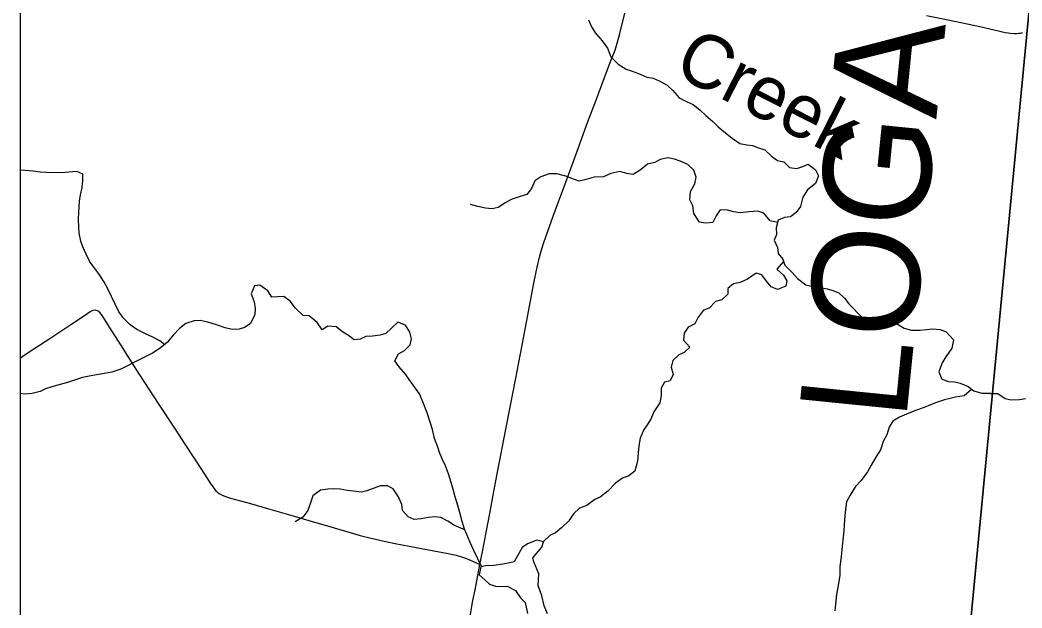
# Model space of a CAD drawing. Extents: x 0 to 34, y 0 to 22.
# Drawn here: x 2.1 to 2.983, y 16.551 to 17.069 of the extents above; entities that cross this region are included whole.
import ezdxf

# ---------------------------------------------------------------- set-up
doc = ezdxf.new("R2010")
doc.units = 0
for name, color, linetype in [('GM_X_Corporation', 7, 'Continuous'), ('GM_X_County_Road', 7, 'Continuous'), ('GM_X_County_Text', 7, 'Continuous'), ('GM_X_Minor_Lake', 7, 'Continuous'), ('GM_X_Minor_River', 7, 'Continuous'), ('GM_X_Minor_River_Text', 7, 'Continuous'), ('GM_X_Township_Road', 7, 'Continuous'), ('SH_Data', 7, 'Continuous')]:
    doc.layers.add(name, color=color, linetype=linetype)

msp = doc.modelspace()

# ---------------------------------------------------------------- linework, layer by layer
at = {"layer": 'GM_X_Corporation'}
for points in [[(2.84444, 15.57923), (2.89388, 16.10066), (2.90694, 16.23807), (2.9254, 16.40612), (2.98802, 17.06029), (3.03309, 17.51715), (3.06374, 17.81635), (3.09312, 18.12631), (3.11125, 18.30141), (3.1559, 18.76858), (3.1859, 19.03952), (3.22871, 19.50287), (3.24175, 19.64034), (3.25924, 19.82357), (3.29526, 20.15731), (3.35748, 20.79083), (3.36874, 20.9), (2.1, 20.9), (2.1, 14.1)], [(8.9, 20.9), (3.36874, 20.9), (3.35748, 20.79083), (3.29526, 20.15731), (3.25924, 19.82357), (3.24175, 19.64034), (3.22871, 19.50287), (3.1859, 19.03952), (3.1559, 18.76858), (3.11125, 18.30141), (3.09312, 18.12631), (3.06374, 17.81635), (3.03309, 17.51715), (2.98802, 17.06029), (2.9254, 16.40612), (2.90694, 16.23807), (2.89388, 16.10066), (2.84444, 15.57923)]]:
    msp.add_lwpolyline(points, dxfattribs=at)
msp.add_lwpolyline([(2.1, 18.2085), (2.1, 15.03648), (2.12001, 15.03535), (2.12058, 15.03531), (2.13937, 15.03437), (2.14359, 15.03416), (2.14799, 15.03391), (2.79096, 14.99744), (2.84444, 15.57923), (2.89388, 16.10066), (2.90694, 16.23807), (2.9254, 16.40612), (2.98802, 17.06029), (3.03309, 17.51715), (3.06374, 17.81635), (3.09312, 18.12631), (3.02521, 18.13347), (2.8083, 18.15094), (2.40932, 18.18308), (2.13113, 18.20548)], close=True, dxfattribs=at)
at = {"layer": 'GM_X_County_Road'}
for points in [[(2.49678, 16.54411), (2.49934, 16.55785), (2.50123, 16.56736), (2.50428, 16.58307), (2.5055, 16.58955), (2.50792, 16.60237), (2.5106, 16.61641), (2.51408, 16.6347), (2.51717, 16.65087), (2.5207, 16.66949), (2.52919, 16.71342), (2.53691, 16.75236), (2.54265, 16.78297), (2.55338, 16.83913), (2.55587, 16.85161), (2.55787, 16.86038), (2.55967, 16.86695), (2.56174, 16.87344), (2.57011, 16.89651), (2.58036, 16.92419), (2.58962, 16.94959), (2.60045, 16.97904), (2.60814, 16.99971), (2.61541, 17.01889), (2.62132, 17.03425), (2.62462, 17.04298), (2.62658, 17.0489), (2.62892, 17.05762), (2.64496, 17.12333)], [(2.89935, 17.07351), (2.91973, 17.06925), (2.94617, 17.06359), (2.96282, 17.05974), (2.96857, 17.0585), (2.9713, 17.05798), (2.97314, 17.05779), (2.9765, 17.05754), (2.97924, 17.05762), (2.98077, 17.05779), (2.98197, 17.05794), (2.98381, 17.05832)]]:
    msp.add_lwpolyline(points, dxfattribs=at)
at = {"layer": 'GM_X_Minor_Lake'}
for points in [[(2.56504, 16.54607), (2.56213, 16.55334), (2.56019, 16.56191), (2.55693, 16.57127), (2.55749, 16.58132), (2.55292, 16.59203), (2.55223, 16.59565), (2.56019, 16.60481), (2.56141, 16.60973), (2.55573, 16.61096), (2.54731, 16.60788), (2.54269, 16.60454)], [(2.54269, 16.60454), (2.53581, 16.59194)], [(2.53581, 16.59194), (2.53199, 16.59106), (2.5257, 16.59003), (2.51788, 16.58865), (2.51027, 16.58859), (2.50626, 16.58771), (2.5048, 16.58052), (2.50986, 16.57625), (2.51397, 16.5722), (2.52022, 16.57038), (2.52954, 16.5706), (2.5367, 16.56687), (2.54114, 16.56015), (2.54545, 16.55628), (2.54756, 16.54656)]]:
    msp.add_lwpolyline(points, dxfattribs=at)
at = {"layer": 'GM_X_Minor_River'}
for points in [[(2.60129, 17.06956), (2.60384, 17.06325), (2.60735, 17.05769), (2.61332, 17.05094), (2.61796, 17.04459), (2.62087, 17.03695), (2.62741, 17.03057), (2.63437, 17.02609), (2.64061, 17.02408), (2.64684, 17.02169), (2.65269, 17.01894), (2.65819, 17.01808), (2.66366, 17.01571), (2.67044, 17.01198), (2.67549, 17.00734), (2.68108, 17.00098), (2.68825, 16.99744), (2.69353, 16.99507), (2.69953, 16.99003), (2.70458, 16.98539), (2.71076, 16.97996), (2.71543, 16.97514), (2.72199, 16.9699), (2.72781, 16.96543), (2.73476, 16.96056), (2.74082, 16.95932), (2.74576, 16.95885), (2.75124, 16.95686), (2.75672, 16.95506), (2.76252, 16.94945), (2.76797, 16.94575), (2.77346, 16.94432), (2.7785, 16.93949)], [(2.76788, 16.89094), (2.76132, 16.89233), (2.75592, 16.89907), (2.75044, 16.90107), (2.74282, 16.90044), (2.73482, 16.89944), (2.72913, 16.90049), (2.72383, 16.90191), (2.71718, 16.90221), (2.71386, 16.89696), (2.7109, 16.89112), (2.70442, 16.89029), (2.69912, 16.89133), (2.69411, 16.89882), (2.69309, 16.90567), (2.69053, 16.91103), (2.69104, 16.91842), (2.69496, 16.92519), (2.6962, 16.93105), (2.69403, 16.93697), (2.68879, 16.94219), (2.682, 16.94497), (2.67708, 16.94676), (2.67121, 16.948), (2.66453, 16.94641), (2.65973, 16.94383), (2.65323, 16.94224), (2.64668, 16.93723), (2.64052, 16.93316), (2.63503, 16.9342), (2.62878, 16.93602), (2.62095, 16.93406), (2.61444, 16.93114), (2.60625, 16.9309), (2.59804, 16.92858), (2.59307, 16.92752), (2.58797, 16.92913), (2.58136, 16.9319), (2.57322, 16.93375), (2.56656, 16.93386), (2.5591, 16.93134), (2.5539, 16.92763), (2.55093, 16.92104), (2.54685, 16.91579), (2.54092, 16.9138), (2.53308, 16.91128), (2.52828, 16.90871), (2.52154, 16.90408), (2.51639, 16.90303), (2.51032, 16.9037), (2.50368, 16.90514), (2.49725, 16.90677)], [(2.22745, 16.78336), (2.22321, 16.78673), (2.21699, 16.78987), (2.21115, 16.79263), (2.20285, 16.79676), (2.19703, 16.80084), (2.19142, 16.80644), (2.18716, 16.8124), (2.18385, 16.81891), (2.18074, 16.82579), (2.17707, 16.83326), (2.17393, 16.83901), (2.16949, 16.84573), (2.16503, 16.85169), (2.16132, 16.85687), (2.15839, 16.86319), (2.15546, 16.86969), (2.15364, 16.87447), (2.15206, 16.88171), (2.15177, 16.88684), (2.15151, 16.89387), (2.15181, 16.89975), (2.15209, 16.90468), (2.15256, 16.90979), (2.15341, 16.91528), (2.15467, 16.9219), (2.15535, 16.92797), (2.15526, 16.93366), (2.15016, 16.93584), (2.14293, 16.93539), (2.13645, 16.93474), (2.12315, 16.93497), (2.11783, 16.93544), (2.11157, 16.93612), (2.10454, 16.93681), (2.1, 16.93714)], [(2.7785, 16.93949), (2.78476, 16.93843), (2.79012, 16.94043), (2.79491, 16.94243), (2.80148, 16.93738), (2.80386, 16.93202), (2.80146, 16.92542), (2.79432, 16.91985), (2.79021, 16.91328), (2.78816, 16.90496), (2.78427, 16.89991), (2.77926, 16.89601), (2.77411, 16.89534), (2.76836, 16.89297), (2.76672, 16.88616), (2.767, 16.88047), (2.76501, 16.87537), (2.76794, 16.86906), (2.76842, 16.86355), (2.77251, 16.85854), (2.77432, 16.85338), (2.78086, 16.84682), (2.78552, 16.84161), (2.79284, 16.83598), (2.79758, 16.83494), (2.80573, 16.83366), (2.81161, 16.83261), (2.81671, 16.831), (2.82181, 16.82902), (2.82687, 16.82437), (2.83077, 16.81918), (2.84179, 16.80779), (2.84762, 16.80446), (2.85369, 16.8034), (2.85939, 16.8033), (2.86586, 16.80338), (2.87287, 16.80212), (2.87946, 16.79802), (2.88608, 16.796), (2.89369, 16.79625), (2.89921, 16.79672), (2.90455, 16.7972), (2.91138, 16.7967), (2.91648, 16.79471), (2.92301, 16.78757), (2.92155, 16.7802), (2.91628, 16.77269), (2.91296, 16.76744), (2.91016, 16.75951), (2.9127, 16.75302), (2.91856, 16.75101), (2.92388, 16.75054), (2.92899, 16.74931), (2.93598, 16.74634), (2.94086, 16.74265), (2.94786, 16.74063), (2.95559, 16.74068)], [(2.77314, 16.85676), (2.76722, 16.8499), (2.77302, 16.84448), (2.77598, 16.83969), (2.77513, 16.83477), (2.76786, 16.83205), (2.76239, 16.83442), (2.7581, 16.83924), (2.75401, 16.84481), (2.7491, 16.84642), (2.7414, 16.84105), (2.73507, 16.83812), (2.72915, 16.83709), (2.72394, 16.83281), (2.72405, 16.82787), (2.71863, 16.82284), (2.71309, 16.82142), (2.70748, 16.81563), (2.70269, 16.81363), (2.69782, 16.80745), (2.69487, 16.8018), (2.68911, 16.79868), (2.6856, 16.79361), (2.68511, 16.78717), (2.69051, 16.781), (2.68568, 16.77634), (2.68089, 16.77452), (2.67566, 16.7693), (2.67423, 16.76363), (2.67583, 16.75714), (2.67326, 16.7515), (2.66829, 16.75025), (2.66515, 16.74499), (2.66523, 16.73835), (2.66398, 16.7321), (2.65889, 16.72403), (2.6563, 16.71762), (2.6528, 16.71275), (2.64967, 16.70786), (2.64669, 16.70089), (2.64562, 16.69426), (2.64494, 16.68801), (2.64444, 16.68081), (2.642, 16.67193), (2.63679, 16.66784), (2.63124, 16.66566), (2.62488, 16.66121), (2.61829, 16.65411), (2.61155, 16.64892), (2.60676, 16.64691), (2.59982, 16.64172), (2.59331, 16.63917), (2.5879, 16.63433), (2.5838, 16.62813), (2.57761, 16.62217), (2.57201, 16.61752), (2.56703, 16.61532), (2.56131, 16.60975)], [(2.50674, 16.58781), (2.50005, 16.60205), (2.49675, 16.60913), (2.49402, 16.61601), (2.49201, 16.62079), (2.48985, 16.62766), (2.48771, 16.63548), (2.48591, 16.64159), (2.48358, 16.64922), (2.48179, 16.6557), (2.48019, 16.662), (2.47766, 16.66963), (2.47512, 16.6767), (2.47201, 16.6834), (2.46981, 16.68837), (2.46838, 16.69314), (2.46547, 16.70078), (2.46352, 16.7086), (2.46137, 16.71604), (2.45902, 16.72329), (2.45465, 16.73438), (2.45228, 16.73992), (2.44689, 16.74723), (2.44319, 16.75261), (2.43985, 16.75741), (2.43407, 16.76415), (2.43036, 16.76915), (2.4337, 16.77517), (2.43907, 16.77812), (2.44391, 16.78316), (2.44515, 16.78845), (2.44354, 16.79436), (2.43985, 16.8005), (2.43305, 16.80309), (2.42744, 16.79787), (2.42241, 16.79321), (2.41744, 16.79158), (2.41078, 16.79094), (2.40488, 16.79066), (2.39989, 16.78828), (2.39474, 16.7876), (2.38967, 16.7913), (2.38422, 16.79462), (2.37878, 16.79908), (2.37138, 16.79958), (2.36638, 16.79644), (2.36193, 16.80297), (2.355, 16.80878), (2.34949, 16.80907), (2.34295, 16.81563), (2.3383, 16.82159), (2.33267, 16.82568), (2.32715, 16.82558), (2.32201, 16.82529), (2.3185, 16.83085), (2.31155, 16.83591), (2.30678, 16.83504), (2.30381, 16.82807), (2.30634, 16.821), (2.30738, 16.8151), (2.3069, 16.8096), (2.30296, 16.80169), (2.29796, 16.79855), (2.29318, 16.79693), (2.28709, 16.79684), (2.28084, 16.79809), (2.27423, 16.80066), (2.26553, 16.80328), (2.2589, 16.80453), (2.25357, 16.80424), (2.2463, 16.8019), (2.24052, 16.79763), (2.23509, 16.79165), (2.23004, 16.78547), (2.22367, 16.78027), (2.21674, 16.77583), (2.20907, 16.77197), (2.20025, 16.76757), (2.19411, 16.76444), (2.18874, 16.76188), (2.18089, 16.75898), (2.17459, 16.75794), (2.16754, 16.75674), (2.16105, 16.75571), (2.15513, 16.75429), (2.14902, 16.7525), (2.14194, 16.75015), (2.13525, 16.74837), (2.12818, 16.74621), (2.12244, 16.74441), (2.11765, 16.74221), (2.11058, 16.74044), (2.10391, 16.7396), (2.1, 16.74045)], [(2.93906, 16.74401), (2.93241, 16.73824), (2.92478, 16.73705), (2.92001, 16.7358), (2.91523, 16.73475), (2.90797, 16.73241), (2.90279, 16.73022), (2.89704, 16.72785), (2.88958, 16.72533), (2.88173, 16.72224), (2.87541, 16.7195), (2.86964, 16.7158), (2.86631, 16.71055), (2.8641, 16.70394), (2.86114, 16.69792), (2.85855, 16.69075), (2.85463, 16.68418), (2.85032, 16.67723), (2.84717, 16.67121), (2.84171, 16.66352), (2.83649, 16.65849), (2.83179, 16.65079), (2.82883, 16.64476), (2.82776, 16.63814), (2.82728, 16.63264), (2.82676, 16.62468), (2.82647, 16.61918), (2.82562, 16.61407), (2.82472, 16.60573), (2.82398, 16.59644), (2.82288, 16.58792), (2.82274, 16.58014), (2.82126, 16.57124), (2.81978, 16.56329), (2.81887, 16.55477), (2.81839, 16.54889)], [(2.95555, 16.74029), (2.96218, 16.74017), (2.9686, 16.73596), (2.97352, 16.73461), (2.98129, 16.73495), (2.98641, 16.73587)], [(2.4923, 16.62011), (2.48294, 16.62398), (2.4773, 16.62788), (2.47109, 16.63102), (2.46558, 16.63169), (2.46025, 16.63102), (2.45376, 16.6298), (2.44748, 16.62934), (2.44219, 16.63171), (2.43735, 16.63729), (2.43668, 16.64243), (2.43376, 16.64931), (2.42894, 16.65623), (2.42385, 16.65898), (2.41795, 16.65889), (2.41126, 16.65653), (2.4059, 16.65454), (2.40093, 16.65329), (2.3941, 16.65417), (2.38879, 16.65483), (2.38215, 16.65589), (2.37645, 16.65618), (2.37132, 16.65608), (2.36502, 16.65504), (2.35809, 16.65023), (2.35548, 16.6423), (2.35368, 16.6372), (2.34939, 16.63139), (2.34267, 16.62733)]]:
    msp.add_lwpolyline(points, dxfattribs=at)
at = {"layer": 'GM_X_Township_Road'}
msp.add_lwpolyline([(2.1, 16.77168), (2.11303, 16.78019), (2.12628, 16.78889), (2.14469, 16.80104), (2.1567, 16.80898), (2.15982, 16.81123), (2.16182, 16.81254), (2.1632, 16.81329), (2.16457, 16.81373), (2.16588, 16.81392), (2.16694, 16.81373), (2.16799, 16.81341), (2.16913, 16.8128), (2.17019, 16.8118), (2.17162, 16.80999), (2.17269, 16.8083), (2.17475, 16.80499), (2.17722, 16.80104), (2.17866, 16.79867), (2.18852, 16.78322), (2.19498, 16.77297), (2.20219, 16.76173), (2.20905, 16.75099), (2.22225, 16.73068), (2.23616, 16.7097), (2.24528, 16.69562), (2.25992, 16.67327), (2.26469, 16.66599), (2.26828, 16.66043), (2.27016, 16.65771), (2.27247, 16.65486), (2.2734, 16.65382), (2.27471, 16.65275), (2.27608, 16.65182), (2.27815, 16.65076), (2.28063, 16.64976), (2.28289, 16.64888), (2.28563, 16.64814), (2.30312, 16.64327), (2.31825, 16.63904), (2.33673, 16.63363), (2.34657, 16.63073), (2.35758, 16.62743), (2.36892, 16.62418), (2.39997, 16.61522), (2.40958, 16.61275), (2.42109, 16.61019), (2.43083, 16.6082), (2.44301, 16.60579), (2.46011, 16.60258), (2.47752, 16.59931), (2.48452, 16.59778), (2.48933, 16.59645), (2.49376, 16.5949), (2.49892, 16.59267), (2.50295, 16.59076), (2.5055, 16.58955)], dxfattribs=at)
at = {"layer": 'SH_Data'}
msp.add_line((2.1, 20.9), (2.1, 14.1), dxfattribs=at)

# ---------------------------------------------------------------- texts
at = {"layer": 'GM_X_County_Text'}
msp.add_text('LOGAN COUNTY', height=0.094697, rotation=84.2687, dxfattribs=at).set_placement((2.8811, 16.71541))
at = {"layer": 'GM_X_Minor_River_Text'}
msp.add_text('Creek', height=0.047346, rotation=333.02448, dxfattribs=at).set_placement((2.67452, 17.02233))

doc.saveas('drawing.dxf')
